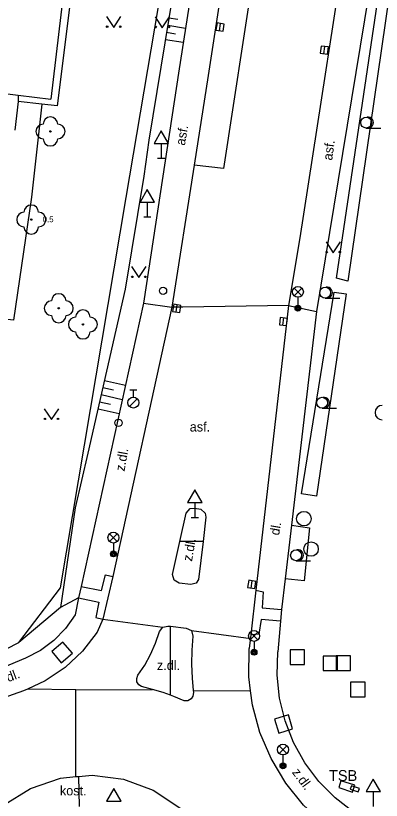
# Model space of a CAD drawing. Extents: x -596229 to -595156, y -1161237 to -1159376.
# Drawn here: x -595869.5 to -595844.4, y -1160021.5 to -1159967.5 of the extents above; entities that cross this region are included whole.
import ezdxf

# ---------------------------------------------------------------- set-up
doc = ezdxf.new("R2010")
doc.units = 0
for name, color, linetype in [('Level 22', 7, 'Continuous'), ('Level 24', 7, 'Continuous'), ('Level 26', 7, 'Continuous'), ('Level 27', 7, 'Continuous'), ('Level 28', 7, 'Continuous'), ('Level 33', 7, 'Continuous'), ('Level 34', 7, 'Continuous'), ('Level 36', 7, 'Continuous'), ('silnoproud - povrch.  znaky a  RIS  skut. velikost', 7, 'Continuous'), ('Specificka linie pasportu komunikaci', 7, 'Continuous'), ('TM - budovy zdene_ betonove - VP', 7, 'Continuous'), ('TM - chodniky - VP', 7, 'Continuous'), ('TM - DSPS - pomocna konstrukcni linie', 7, 'Continuous'), ('TM - horni hrana svahu', 7, 'Continuous'), ('TM - hranice souvisleho porostu (skupiny stromu_ kere)', 7, 'Continuous'), ('TM - komunikace - VP', 7, 'Continuous'), ('TM - plot drateny_ kovovy - VP', 7, 'Continuous'), ('TM - popis objektu', 7, 'Continuous'), ('TM - popis povrchu', 7, 'Continuous'), ('TM - popis zelene', 7, 'Continuous'), ('TM - rozhrani mezi zpev. plochami mezi sebou - VP', 7, 'Continuous'), ('TM - rozhrani ploch obecne - VP', 7, 'Continuous'), ('TM - srafovani', 7, 'Continuous')]:
    doc.layers.add(name, color=color, linetype=linetype)

msp = doc.modelspace()

# ---------------------------------------------------------------- linework, layer by layer
at = {"layer": 'Level 22'}
for centre in [(-595867.12, -1159975.44), (-595868.44, -1159981.51), (-595866.55, -1159987.61), (-595864.89, -1159988.73)]:
    msp.add_circle(centre, 0.05, dxfattribs=at)
for centre, start, end in [((-595867.12, -1159974.94), 0, 180), ((-595867.62, -1159975.44), 90, 270), ((-595866.62, -1159975.44), 270, 90), ((-595867.12, -1159975.94), 180, 0), ((-595868.44, -1159981.01), 0, 180), ((-595868.94, -1159981.51), 90, 270), ((-595867.94, -1159981.51), 270, 90), ((-595868.44, -1159982.01), 180, 0), ((-595866.55, -1159987.11), 0, 180), ((-595867.05, -1159987.61), 90, 270), ((-595866.05, -1159987.61), 270, 90), ((-595866.55, -1159988.11), 180, 0), ((-595865.39, -1159988.73), 90, 270), ((-595864.89, -1159988.23), 0, 180), ((-595864.39, -1159988.73), 270, 90), ((-595864.89, -1159989.23), 180, 0), ((-595844.3, -1159994.8), 90, 270)]:
    msp.add_arc(centre, 0.5, start, end, dxfattribs=at)
at = {"layer": 'Level 24'}
msp.add_lwpolyline([(-595847.3, -1160020.617), (-595846.348, -1160020.923), (-595846.195, -1160020.447), (-595847.147, -1160020.141)], close=True, dxfattribs=at)
at = {"layer": 'Level 26'}
for points in [[(-595866.381, -1160012.014), (-595865.616, -1160011.371), (-595866.259, -1160010.606), (-595867.024, -1160011.249)], [(-595850.64, -1160012.14), (-595849.64, -1160012.14), (-595849.64, -1160011.14), (-595850.64, -1160011.14)], [(-595848.37, -1160012.56), (-595847.37, -1160012.56), (-595847.37, -1160011.56), (-595848.37, -1160011.56)], [(-595847.48, -1160012.55), (-595846.48, -1160012.55), (-595846.48, -1160011.55), (-595847.48, -1160011.55)], [(-595846.49, -1160014.36), (-595845.49, -1160014.36), (-595845.49, -1160013.36), (-595846.49, -1160013.36)], [(-595851.714, -1160015.907), (-595851.423, -1160016.864), (-595850.466, -1160016.573), (-595850.757, -1160015.616)]]:
    msp.add_lwpolyline(points, close=True, dxfattribs=at)
at = {"layer": 'Level 27'}
for p, q in [((-595855.501, -1159968.507), (-595855.419, -1159968.013)), ((-595848.323, -1159970.088), (-595848.257, -1159969.592)), ((-595858.48, -1159987.867), (-595858.4, -1159987.373)), ((-595851.13, -1159988.778), (-595851.07, -1159988.282)), ((-595853.319, -1160006.877), (-595853.241, -1160006.383))]:
    msp.add_line(p, q, dxfattribs=at)
for points in [[(-595855.255, -1159968.548), (-595855.172, -1159968.055), (-595855.665, -1159967.972), (-595855.748, -1159968.465)], [(-595848.075, -1159970.121), (-595848.009, -1159969.625), (-595848.505, -1159969.559), (-595848.571, -1159970.055)], [(-595858.233, -1159987.907), (-595858.153, -1159987.413), (-595858.647, -1159987.333), (-595858.727, -1159987.827)], [(-595850.882, -1159988.808), (-595850.822, -1159988.312), (-595851.318, -1159988.252), (-595851.378, -1159988.748)], [(-595853.072, -1160006.916), (-595852.994, -1160006.422), (-595853.488, -1160006.344), (-595853.566, -1160006.838)]]:
    msp.add_lwpolyline(points, close=True, dxfattribs=at)
for centre in [(-595849.69, -1160002.1), (-595849.2, -1160004.19)]:
    msp.add_circle(centre, 0.5, dxfattribs=at)
at = {"layer": 'Level 28'}
for p, q in [((-595861.67, -1159993.235), (-595861.17, -1159993.235)), ((-595861.42, -1159993.735), (-595861.42, -1159993.235)), ((-595861.678, -1159994.382), (-595861.148, -1159993.852))]:
    msp.add_line(p, q, dxfattribs=at)
for centre, radius in [((-595859.38, -1159986.41), 0.25), ((-595861.42, -1159994.11), 0.375), ((-595862.44, -1159995.5), 0.25)]:
    msp.add_circle(centre, radius, dxfattribs=at)
at = {"layer": 'Level 33'}
for p, q in [((-595850.365, -1159986.75), (-595849.835, -1159986.22)), ((-595850.365, -1159986.22), (-595849.835, -1159986.75)), ((-595850.1, -1159986.86), (-595850.1, -1159987.61)), ((-595863.055, -1160003.67), (-595862.525, -1160003.14)), ((-595863.055, -1160003.14), (-595862.525, -1160003.67)), ((-595862.79, -1160003.78), (-595862.79, -1160004.53)), ((-595853.385, -1160010.44), (-595852.855, -1160009.91)), ((-595853.385, -1160009.91), (-595852.855, -1160010.44)), ((-595853.12, -1160010.55), (-595853.12, -1160011.3)), ((-595851.395, -1160018.26), (-595850.865, -1160017.73)), ((-595851.395, -1160017.73), (-595850.865, -1160018.26)), ((-595851.13, -1160018.37), (-595851.13, -1160019.12))]:
    msp.add_line(p, q, dxfattribs=at)
for centre, radius in [((-595850.1, -1159986.485), 0.375), ((-595850.1, -1159987.61), 0.2), ((-595850.1, -1159987.61), 0.145), ((-595850.1, -1159987.61), 0.0876), ((-595862.79, -1160003.405), 0.375), ((-595862.79, -1160004.53), 0.2), ((-595862.79, -1160004.53), 0.145), ((-595862.79, -1160004.53), 0.0876), ((-595853.12, -1160010.175), 0.375), ((-595853.12, -1160011.3), 0.2), ((-595853.12, -1160011.3), 0.145), ((-595853.12, -1160011.3), 0.0876), ((-595851.13, -1160017.995), 0.375), ((-595851.13, -1160019.12), 0.2), ((-595851.13, -1160019.12), 0.145), ((-595851.13, -1160019.12), 0.0876)]:
    msp.add_circle(centre, radius, dxfattribs=at)
at = {"layer": 'Level 34'}
for p, q in [((-595859.5, -1159976.262), (-595859.5, -1159977.28)), ((-595859.75, -1159977.28), (-595859.25, -1159977.28)), ((-595860.46, -1159980.312), (-595860.46, -1159981.33)), ((-595860.71, -1159981.33), (-595860.21, -1159981.33)), ((-595857.19, -1160000.992), (-595857.19, -1160002.01)), ((-595857.44, -1160002.01), (-595856.94, -1160002.01)), ((-595844.92, -1160020.892), (-595844.92, -1160021.91))]:
    msp.add_line(p, q, dxfattribs=at)
for points in [[(-595860, -1159976.262), (-595859, -1159976.262), (-595859.5, -1159975.396)], [(-595860.96, -1159980.312), (-595859.96, -1159980.312), (-595860.46, -1159979.446)], [(-595857.69, -1160000.992), (-595856.69, -1160000.992), (-595857.19, -1160000.126)], [(-595845.42, -1160020.892), (-595844.42, -1160020.892), (-595844.92, -1160020.026)], [(-595863.26, -1160021.542), (-595862.26, -1160021.542), (-595862.76, -1160020.676)]]:
    msp.add_lwpolyline(points, close=True, dxfattribs=at)
at = {"layer": 'Level 36'}
for p, q in [((-595845.41, -1159975.205), (-595844.41, -1159975.205)), ((-595848.23, -1159986.915), (-595847.23, -1159986.915)), ((-595848.44, -1159994.495), (-595847.44, -1159994.495)), ((-595850.23, -1160004.995), (-595849.23, -1160004.995))]:
    msp.add_line(p, q, dxfattribs=at)
for points in [[(-595863.27, -1159967.53), (-595862.77, -1159968.28), (-595862.27, -1159967.53)], [(-595859.93, -1159967.55), (-595859.43, -1159968.3), (-595858.93, -1159967.55)], [(-595848.17, -1159983.05), (-595847.67, -1159983.8), (-595847.17, -1159983.05)], [(-595861.55, -1159984.75), (-595861.05, -1159985.5), (-595860.55, -1159984.75)], [(-595867.55, -1159994.53), (-595867.05, -1159995.28), (-595866.55, -1159994.53)]]:
    msp.add_lwpolyline(points, dxfattribs=at)
for centre, radius in [((-595863.22, -1159968.23), 0.05), ((-595862.321, -1159968.23), 0.05), ((-595859.88, -1159968.25), 0.05), ((-595858.981, -1159968.25), 0.05), ((-595845.41, -1159974.83), 0.375), ((-595848.12, -1159983.75), 0.05), ((-595847.221, -1159983.75), 0.05), ((-595861.5, -1159985.45), 0.05), ((-595860.601, -1159985.45), 0.05), ((-595848.23, -1159986.54), 0.375), ((-595848.44, -1159994.12), 0.375), ((-595867.5, -1159995.23), 0.05), ((-595866.601, -1159995.23), 0.05), ((-595850.23, -1160004.62), 0.375)]:
    msp.add_circle(centre, radius, dxfattribs=at)
for centre in [(-595845.285, -1159974.83), (-595848.105, -1159986.54), (-595848.315, -1159994.12), (-595850.105, -1160004.62)]:
    msp.add_arc(centre, 0.375, 260.4059, 99.5941, dxfattribs=at)
at = {"layer": 'silnoproud - povrch.  znaky a  RIS  skut. velikost'}
for points in [[(-595846.43, -1160020.49), (-595846.51, -1160020.73)], [(-595845.87, -1160020.67), (-595846.43, -1160020.49)], [(-595846.51, -1160020.73), (-595846.23, -1160020.82)], [(-595846.23, -1160020.82), (-595845.95, -1160020.91)], [(-595845.95, -1160020.91), (-595845.87, -1160020.67)]]:
    msp.add_lwpolyline(points, dxfattribs=at)
at = {"layer": 'Specificka linie pasportu komunikaci'}
for points in [[(-595851.46, -1159940.26), (-595849.45, -1159940.55), (-595849.77, -1159942.67), (-595851.06, -1159950.98), (-595851.58, -1159954.38), (-595853.17, -1159964.66), (-595855.23, -1159977.99), (-595857.24, -1159977.76)], [(-595858.02, -1159987.539), (-595858.77, -1159987.55)], [(-595850.76, -1159987.43), (-595858.02, -1159987.539)], [(-595856.63, -1160003.67), (-595857.15, -1160003.67), (-595858.22, -1160003.67)], [(-595865.19, -1160007.55), (-595866.43, -1160008.22)], [(-595858.87, -1160014.25), (-595858.87, -1160010.52), (-595858.87, -1160009.51)], [(-595865.37, -1160013.89), (-595868.7, -1160013.83)], [(-595865.37, -1160013.89), (-595860.1, -1160013.85)], [(-595865.37, -1160019.86), (-595865.37, -1160013.89)], [(-595857.3, -1160013.94), (-595853.36, -1160013.96)], [(-595865.13, -1160021.92), (-595865.17, -1160019.84)]]:
    msp.add_lwpolyline(points, dxfattribs=at)
at = {"layer": 'TM - budovy zdene_ betonove - VP'}
for points in [[(-595865.71, -1159961.59), (-595867.1, -1159973.22)], [(-595874.03, -1159972.37), (-595869.33, -1159972.95)], [(-595869.33, -1159972.95), (-595867.1, -1159973.22)]]:
    msp.add_lwpolyline(points, dxfattribs=at)
at = {"layer": 'TM - chodniky - VP'}
for points in [[(-595853.06, -1159937.03), (-595856.7, -1159961.12), (-595858.28, -1159971.12)], [(-595844.94, -1159964.11), (-595848.83, -1159987.83)], [(-595858.28, -1159971.12), (-595860.72, -1159987.26)], [(-595860.72, -1159987.26), (-595865.01, -1160006.77)], [(-595848.83, -1159987.83), (-595850.55, -1160002.54)], [(-595850.55, -1160002.54), (-595850.98, -1160006.24)], [(-595850.98, -1160006.24), (-595851.23, -1160008.35)], [(-595865.01, -1160006.77), (-595865.19, -1160007.55)], [(-595865.19, -1160007.55), (-595865.42, -1160008.72), (-595866.08, -1160009.67), (-595866.89, -1160010.49), (-595867.81, -1160011.18), (-595868.84, -1160011.71), (-595871.58, -1160012.84), (-595874.22, -1160014.18), (-595875.99, -1160014.83), (-595877.84, -1160015.23), (-595879.72, -1160015.36), (-595881.6, -1160015.23), (-595883.48, -1160014.7)], [(-595851.23, -1160008.35), (-595851.3, -1160009.16)], [(-595851.3, -1160009.16), (-595851.49, -1160011.27)], [(-595838.21, -1160022.01), (-595839.6, -1160020.66), (-595840.74, -1160021.58), (-595842.05, -1160022.22), (-595843.08, -1160022.54), (-595844.15, -1160022.66), (-595845.23, -1160022.58), (-595846.27, -1160022.31), (-595847.54, -1160021.33), (-595848.66, -1160020.19), (-595849.62, -1160018.91), (-595850.4, -1160017.51), (-595850.98, -1160016.02), (-595851.36, -1160014.46), (-595851.53, -1160012.87), (-595851.49, -1160011.27)]]:
    msp.add_lwpolyline(points, dxfattribs=at)
at = {"layer": 'TM - DSPS - pomocna konstrukcni linie'}
for points in [[(-595863.51, -1160009.03), (-595859.4, -1160009.57)], [(-595857.42, -1160009.8), (-595853.35, -1160010.36)]]:
    msp.add_lwpolyline(points, dxfattribs=at)
at = {"layer": 'TM - horni hrana svahu'}
for points in [[(-595857.89, -1159960.95), (-595860.36, -1159976.05)], [(-595860.36, -1159976.05), (-595860.69, -1159978.53)], [(-595860.69, -1159978.53), (-595861.98, -1159986.3), (-595864.55, -1159997.6), (-595865.41, -1160001.36), (-595866.43, -1160008.22)], [(-595866.43, -1160008.22), (-595869.3, -1160010.63)]]:
    msp.add_lwpolyline(points, dxfattribs=at)
at = {"layer": 'TM - hranice souvisleho porostu (skupiny stromu_ kere)'}
for points in [[(-595846.66, -1159985.74), (-595847.46, -1159985.54), (-595843.79, -1159960.8), (-595843.07, -1159960.82), (-595846.66, -1159985.74)], [(-595867.72, -1159973.56), (-595868.43, -1159979.97), (-595869.67, -1159988.44), (-595877.12, -1159987.6)], [(-595849.86, -1160000.4), (-595847.6, -1159986.51), (-595846.79, -1159986.63)], [(-595846.79, -1159986.63), (-595848.82, -1160000.56), (-595849.86, -1160000.4)], [(-595850.55, -1160002.54), (-595849.3, -1160002.72), (-595849.67, -1160006.38), (-595850.98, -1160006.24)]]:
    msp.add_lwpolyline(points, dxfattribs=at)
at = {"layer": 'TM - komunikace - VP'}
for points in [[(-595840.64, -1159921.88), (-595846.19, -1159958.27), (-595849.98, -1159982.77), (-595850.76, -1159987.43)], [(-595851.46, -1159940.26), (-595856.28, -1159971.58)], [(-595856.28, -1159971.58), (-595857.24, -1159977.76)], [(-595857.24, -1159977.76), (-595858.77, -1159987.55)], [(-595858.77, -1159987.55), (-595862.84, -1160006.08)], [(-595850.76, -1159987.43), (-595852.99, -1160007.03)], [(-595858.22, -1160003.67), (-595857.78, -1160001.71), (-595857.52, -1160001.4), (-595857.22, -1160001.37), (-595856.77, -1160001.45), (-595856.49, -1160001.71), (-595856.44, -1160002), (-595856.63, -1160003.67)], [(-595856.63, -1160003.67), (-595856.93, -1160006.28), (-595857.09, -1160006.53), (-595857.47, -1160006.63), (-595858.28, -1160006.53), (-595858.62, -1160006.33), (-595858.73, -1160005.95)], [(-595858.73, -1160005.95), (-595858.22, -1160003.67)], [(-595862.84, -1160006.08), (-595863.51, -1160009.03)], [(-595852.99, -1160007.03), (-595853.33, -1160010.09)], [(-595863.51, -1160009.03), (-595863.91, -1160009.91), (-595864.91, -1160011.22), (-595866.12, -1160012.35), (-595867.48, -1160013.27), (-595868.7, -1160013.83)], [(-595861.11, -1160012.88), (-595860.63, -1160012.18), (-595860.23, -1160011.44), (-595859.89, -1160010.67), (-595859.63, -1160009.86), (-595859.4, -1160009.57), (-595859.04, -1160009.49), (-595858.87, -1160009.51)], [(-595858.87, -1160009.51), (-595857.78, -1160009.64), (-595857.42, -1160009.8), (-595857.32, -1160010.18), (-595857.39, -1160011.15), (-595857.41, -1160012.12), (-595857.38, -1160013.09), (-595857.3, -1160013.94)], [(-595853.33, -1160010.09), (-595853.45, -1160011.03)], [(-595853.36, -1160013.96), (-595853.48, -1160012.99), (-595853.45, -1160011.03)], [(-595860.1, -1160013.85), (-595860.85, -1160013.66), (-595861.05, -1160013.53), (-595861.17, -1160013.33), (-595861.19, -1160013.1), (-595861.11, -1160012.88)], [(-595868.7, -1160013.83), (-595868.98, -1160013.96), (-595870.74, -1160014.57), (-595872.41, -1160015.38), (-595874.66, -1160016.42), (-595877.06, -1160017.06), (-595879.53, -1160017.29), (-595882, -1160017.1), (-595882.96, -1160016.88)], [(-595858.87, -1160014.25), (-595859.36, -1160014.07), (-595860.1, -1160013.85)], [(-595857.3, -1160013.94), (-595857.29, -1160014.06), (-595857.32, -1160014.31), (-595857.45, -1160014.51), (-595857.67, -1160014.64), (-595857.92, -1160014.64), (-595858.63, -1160014.34), (-595858.87, -1160014.25)], [(-595846.19, -1160024.41), (-595846.68, -1160024.28), (-595848.28, -1160023.15), (-595849.71, -1160021.82), (-595850.94, -1160020.3), (-595851.95, -1160018.62), (-595852.72, -1160016.82), (-595853.23, -1160014.93), (-595853.36, -1160013.96)], [(-595873.03, -1160025.23), (-595871.88, -1160023.38), (-595870.34, -1160021.83), (-595868.49, -1160020.68), (-595866.42, -1160019.97), (-595865.37, -1160019.86)], [(-595865.37, -1160019.86), (-595865.17, -1160019.84)], [(-595865.17, -1160019.84), (-595864.25, -1160019.75), (-595862.09, -1160020.04), (-595860.05, -1160020.8), (-595858.23, -1160022.01), (-595856.95, -1160023.37), (-595855.96, -1160024.95), (-595855.29, -1160026.69), (-595854.97, -1160028.53), (-595855.01, -1160030.39), (-595855.41, -1160032.22), (-595856.16, -1160033.93), (-595857.22, -1160035.46), (-595858.67, -1160036.84), (-595860.37, -1160037.89), (-595862.25, -1160038.55), (-595864.24, -1160038.81), (-595865.13, -1160038.73)]]:
    msp.add_lwpolyline(points, dxfattribs=at)
at = {"layer": 'TM - plot drateny_ kovovy - VP'}
for points in [[(-595869.3, -1160010.63), (-595866.43, -1160006.87), (-595861.91, -1159979.98), (-595856.24, -1159946.34), (-595854.29, -1159934.73)], [(-595869.33, -1159972.95), (-595869.35, -1159973.37)], [(-595869.35, -1159973.37), (-595869.58, -1159975.35)], [(-595873.6, -1160012.83), (-595869.3, -1160010.63)]]:
    msp.add_lwpolyline(points, dxfattribs=at)
at = {"layer": 'TM - rozhrani mezi zpev. plochami mezi sebou - VP'}
for points in [[(-595865.01, -1160006.77), (-595863.62, -1160007.05), (-595863.34, -1160005.96), (-595862.84, -1160006.08)], [(-595852.99, -1160007.03), (-595852.49, -1160007.13), (-595852.57, -1160008.23), (-595851.23, -1160008.35)], [(-595865.19, -1160007.55), (-595863.79, -1160007.85), (-595864.01, -1160008.91), (-595863.51, -1160009.03)], [(-595851.3, -1160009.16), (-595852.64, -1160009.04), (-595852.79, -1160010.05), (-595853.33, -1160010.09)]]:
    msp.add_lwpolyline(points, dxfattribs=at)
at = {"layer": 'TM - rozhrani ploch obecne - VP'}
for points in [[(-595864.93, -1159959.94), (-595866.66, -1159973.68), (-595867.72, -1159973.56)], [(-595867.72, -1159973.56), (-595869.35, -1159973.37)], [(-595860.72, -1159987.26), (-595858.77, -1159987.55)], [(-595850.76, -1159987.43), (-595848.83, -1159987.83)]]:
    msp.add_lwpolyline(points, dxfattribs=at)
at = {"layer": 'TM - srafovani'}
for points in [[(-595858.98, -1159967.62), (-595858.36, -1159967.72)], [(-595859.06, -1159968.12), (-595857.84, -1159968.32)], [(-595859.14, -1159968.61), (-595858.52, -1159968.71)], [(-595859.22, -1159969.1), (-595857.99, -1159969.3)], [(-595863.52, -1159993.07), (-595862.78, -1159993.24)], [(-595863.41, -1159992.59), (-595861.96, -1159992.92)], [(-595863.63, -1159993.56), (-595862.18, -1159993.89)], [(-595863.74, -1159994.05), (-595863, -1159994.22)], [(-595863.85, -1159994.54), (-595862.39, -1159994.87)]]:
    msp.add_lwpolyline(points, dxfattribs=at)

# ---------------------------------------------------------------- texts
at = {"layer": 'TM - popis objektu'}
msp.add_text('TSB', height=0.75, dxfattribs=at).set_placement((-595847.97, -1160020.16))
at = {"layer": 'TM - popis povrchu'}
for s, rotation, p in [('asf.', 80, (-595857.88, -1159976.44)), ('asf.', 82.4, (-595847.75, -1159977.46)), ('z.dl.', 80.23, (-595862.03, -1159998.87)), ('dl.', 80.23, (-595851.4, -1160003.28)), ('z.dl.', 80.23, (-595857.39, -1160005.07)), ('z.dl.', 20.62, (-595870.65, -1160013.6)), ('z.dl.', 306.7, (-595850.54, -1160019.57))]:
    msp.add_text(s, height=0.65, rotation=rotation, dxfattribs=at).set_placement(p)
for s, p in [('asf.', (-595857.54, -1159996.1)), ('z.dl.', (-595859.8, -1160012.52)), ('kost.', (-595866.47, -1160021.15))]:
    msp.add_text(s, height=0.65, dxfattribs=at).set_placement(p)
at = {"layer": 'TM - popis zelene'}
msp.add_text('0.5', height=0.4, dxfattribs=at).set_placement((-595867.65, -1159981.69))

doc.saveas('drawing.dxf')
